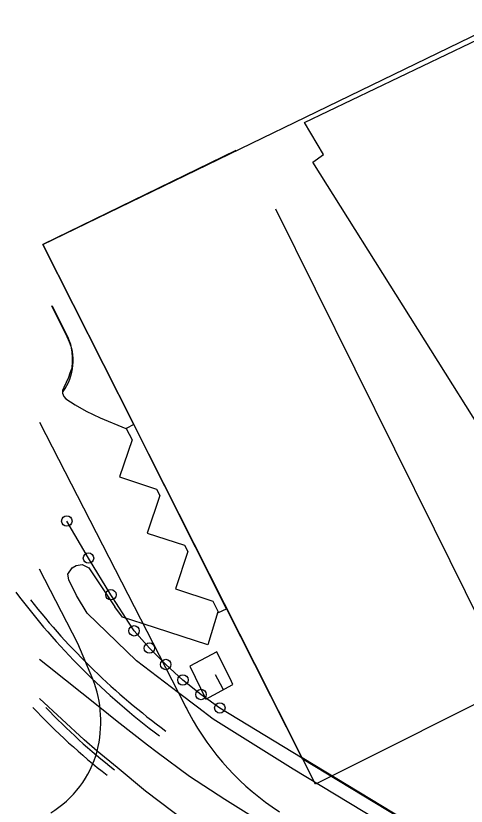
# Model space of a CAD drawing. Extents: x 1596643 to 1597288, y 13057194 to 13057957.
# Drawn here: x 1596645.7 to 1596697.5, y 13057583.7 to 13057674.7 of the extents above; entities that cross this region are included whole.
import ezdxf

# ---------------------------------------------------------------- set-up
doc = ezdxf.new("R2010")
doc.units = 0
for name, color, linetype in [('BAS bro ej def L', 7, 'Continuous'), ('BAS byggnad anläggning L', 7, 'Continuous'), ('BAS fastighetsgräns samfällighet L', 7, 'Continuous'), ('BAS gränspunkt P', 7, 'Continuous'), ('BAS Level 18', 7, 'Continuous'), ('BAS Level 37', 7, 'Continuous'), ('BAS servitut ledningsrätt L', 7, 'Continuous'), ('BAS vägbanekant L', 7, 'Continuous'), ('BAS vägbanekant skymd L', 7, 'Continuous')]:
    doc.layers.add(name, color=color, linetype=linetype)

msp = doc.modelspace()

# ---------------------------------------------------------------- linework, layer by layer
at = {"layer": 'BAS bro ej def L'}
for points in [[(1596648.373, 13057627.907), (1596665.07, 13057595.42)], [(1596654.541, 13057598.349), (1596654.541, 13057598.349), (1596652.79, 13057602.417), (1596648.373, 13057611.005)]]:
    msp.add_lwpolyline(points, dxfattribs=at)
for centre, radius, start, end in [((1596641.539, 13057593.417), 13.906, 345.98374, 20.77305), ((1596692.637, 13057608.827), 30.655, 205.93657, 208.10447), ((1596692.637, 13057608.827), 30.655, 208.10447, 237.11508), ((1596643.298, 13057593.319), 12.18, 301.54864, 344.42679)]:
    msp.add_arc(centre, radius, start, end, dxfattribs=at)
at = {"layer": 'BAS byggnad anläggning L'}
for points in [[(1596679.839, 13057657.824), (1596681.067, 13057658.701), (1596678.898, 13057662.369), (1596703.402, 13057674.102), (1596725.259, 13057639.362)], [(1596670.978, 13057659.15), (1596648.768, 13057648.339), (1596659.226, 13057627.634), (1596658.367, 13057627.178), (1596659.035, 13057625.867), (1596657.597, 13057621.603), (1596661.87, 13057620.178), (1596662.235, 13057619.454), (1596660.781, 13057615.142), (1596665.086, 13057613.753), (1596665.446, 13057613.03), (1596664.046, 13057608.732), (1596668.34, 13057607.321), (1596668.973, 13057605.989), (1596669.912, 13057606.435), (1596673.127, 13057600.063)], [(1596702.345, 13057622.089), (1596679.839, 13057657.824)], [(1596675.563, 13057652.447), (1596693.793, 13057615.642)], [(1596669.912, 13057606.435), (1596659.226, 13057627.634)], [(1596693.793, 13057615.642), (1596702.744, 13057597.57), (1596681.995, 13057587.154)], [(1596673.127, 13057600.063), (1596678.606, 13057589.204), (1596766.836, 13057535.819), (1596768.632, 13057536.928), (1596769.236, 13057535.98), (1596769.236, 13057535.98)]]:
    msp.add_lwpolyline(points, dxfattribs=at)
at = {"layer": 'BAS fastighetsgräns samfällighet L'}
for points in [[(1596673.16, 13057600.088), (1596648.764, 13057648.356), (1596703.053, 13057674.656), (1596725.295, 13057639.389)], [(1596725.295, 13057639.389), (1596794.186, 13057530.154), (1596785.051, 13057524.393), (1596784.61, 13057525.092), (1596678.628, 13057589.27)], [(1596678.628, 13057589.27), (1596673.16, 13057600.088)], [(1596682.061, 13057587.191), (1596680.164, 13057586.232), (1596678.628, 13057589.27)]]:
    msp.add_lwpolyline(points, dxfattribs=at)
at = {"layer": 'BAS gränspunkt P'}
for centre, radius in [((1596651.532, 13057616.529), 0.6), ((1596651.532, 13057616.529), 0.6), ((1596651.527, 13057616.522), 0.001), ((1596651.527, 13057616.522), 0.001), ((1596654.025, 13057612.264), 0.6), ((1596654.025, 13057612.264), 0.6), ((1596654.02, 13057612.257), 0.001), ((1596654.02, 13057612.257), 0.001), ((1596656.605, 13057608.051), 0.6), ((1596656.605, 13057608.051), 0.6), ((1596656.6, 13057608.044), 0.001), ((1596656.6, 13057608.044), 0.001), ((1596659.271, 13057603.892), 0.6), ((1596659.271, 13057603.892), 0.6), ((1596659.266, 13057603.885), 0.001), ((1596659.266, 13057603.885), 0.001), ((1596661.04, 13057601.905), 0.6), ((1596661.04, 13057601.905), 0.6), ((1596661.035, 13057601.898), 0.001), ((1596661.035, 13057601.898), 0.001), ((1596662.918, 13057600.017), 0.6), ((1596662.918, 13057600.017), 0.6), ((1596662.913, 13057600.01), 0.001), ((1596662.913, 13057600.01), 0.001), ((1596664.898, 13057598.236), 0.6), ((1596664.898, 13057598.236), 0.6), ((1596664.893, 13057598.229), 0.001), ((1596664.893, 13057598.229), 0.001), ((1596666.974, 13057596.568), 0.6), ((1596666.974, 13057596.568), 0.6), ((1596666.969, 13057596.561), 0.001), ((1596666.969, 13057596.561), 0.001), ((1596669.139, 13057595.017), 0.6), ((1596669.139, 13057595.017), 0.6), ((1596669.134, 13057595.01), 0.001), ((1596669.134, 13057595.01), 0.001)]:
    msp.add_circle(centre, radius, dxfattribs=at)
at = {"layer": 'BAS Level 18'}
for p, q in [((1596668.594, 13057598.879), (1596669.444, 13057597.287)), ((1596669.444, 13057597.287), (1596669.536, 13057597.115))]:
    msp.add_line(p, q, dxfattribs=at)
for points in [[(1596668.802, 13057601.481), (1596665.693, 13057599.82), (1596667.528, 13057596.043), (1596668.44, 13057596.53)], [(1596670.465, 13057598.057), (1596668.802, 13057601.481)], [(1596668.44, 13057596.53), (1596670.637, 13057597.703), (1596670.465, 13057598.057)]]:
    msp.add_lwpolyline(points, dxfattribs=at)
at = {"layer": 'BAS Level 37'}
for points in [[(1596654.019, 13057612.257), (1596651.526, 13057616.522)], [(1596656.599, 13057608.044), (1596654.019, 13057612.257)], [(1596656.829, 13057607.685), (1596656.599, 13057608.044)], [(1596658.703, 13057604.761), (1596656.829, 13057607.685)], [(1596659.265, 13057603.885), (1596658.703, 13057604.761)], [(1596661.034, 13057601.898), (1596659.265, 13057603.885)], [(1596662.912, 13057600.01), (1596661.034, 13057601.898)], [(1596664.892, 13057598.229), (1596662.912, 13057600.01)], [(1596666.968, 13057596.561), (1596664.892, 13057598.229)], [(1596667.744, 13057596.005), (1596666.968, 13057596.561)], [(1596669.133, 13057595.01), (1596667.744, 13057596.005)], [(1596771.913, 13057532.58), (1596669.133, 13057595.01)]]:
    msp.add_lwpolyline(points, dxfattribs=at)
at = {"layer": 'BAS servitut ledningsrätt L'}
msp.add_lwpolyline([(1596649.859, 13057641.292), (1596651.689, 13057637.604)], dxfattribs=at)
msp.add_arc((1596645.983, 13057635.017), 6.265, 324.87163, 24.38871, dxfattribs=at)
at = {"layer": 'BAS vägbanekant L'}
for points in [[(1596649.767, 13057641.323), (1596651.549, 13057637.761), (1596651.802, 13057637.163), (1596651.972, 13057636.655), (1596652.087, 13057635.959), (1596652.158, 13057635.377), (1596652.127, 13057634.856), (1596652.096, 13057634.103), (1596651.893, 13057633.535), (1596651.72, 13057633.054), (1596651.172, 13057631.88), (1596651.017, 13057631.557), (1596651.029, 13057631.238), (1596651.197, 13057630.843), (1596651.425, 13057630.588), (1596652.484, 13057629.89), (1596653.741, 13057629.18), (1596655.369, 13057628.41), (1596658.335, 13057627.168)], [(1596668.92, 13057606.086), (1596667.778, 13057602.284), (1596660.311, 13057604.68)], [(1596648.373, 13057600.647), (1596649.305, 13057599.905), (1596655.344, 13057595.092)], [(1596666.564, 13057595.115), (1596664.377, 13057596.768)], [(1596655.034, 13057590.063), (1596653.513, 13057591.334), (1596648.373, 13057596.118)], [(1596766.095, 13057534.457), (1596677.573, 13057587.98), (1596668.373, 13057593.748), (1596666.564, 13057595.115)]]:
    msp.add_lwpolyline(points, dxfattribs=at)
for centre, radius, start, end in [((1596711.561, 13057657.708), 82.344, 216.83586, 233.1542), ((1596711.194, 13057657.751), 81.279, 218.23794, 233.55903), ((1596701.467, 13057645.575), 73.82, 223.15465, 232.1524), ((1596700.12, 13057643.363), 70.23, 223.4266, 232.13714)]:
    msp.add_arc(centre, radius, start, end, dxfattribs=at)
at = {"layer": 'BAS vägbanekant skymd L'}
for points in [[(1596664.377, 13057596.768), (1596659.541, 13057600.423), (1596653.865, 13057605.91), (1596652.656, 13057607.946), (1596651.748, 13057609.747), (1596651.659, 13057610.425), (1596652.157, 13057611.134), (1596652.622, 13057611.4), (1596653.299, 13057611.541), (1596654.049, 13057611.131), (1596657.074, 13057606.67)], [(1596660.311, 13057604.68), (1596657.923, 13057605.446), (1596657.074, 13057606.67)], [(1596655.344, 13057595.091), (1596657.343, 13057593.498), (1596660.821, 13057590.787)], [(1596657.324, 13057588.15), (1596655.035, 13057590.063)], [(1596660.821, 13057590.787), (1596661.912, 13057589.936), (1596665.639, 13057587.152), (1596669.711, 13057584.511), (1596678.942, 13057578.783)], [(1596666.734, 13057580.81), (1596660.581, 13057585.429), (1596657.324, 13057588.15)]]:
    msp.add_lwpolyline(points, dxfattribs=at)

doc.saveas('drawing.dxf')
